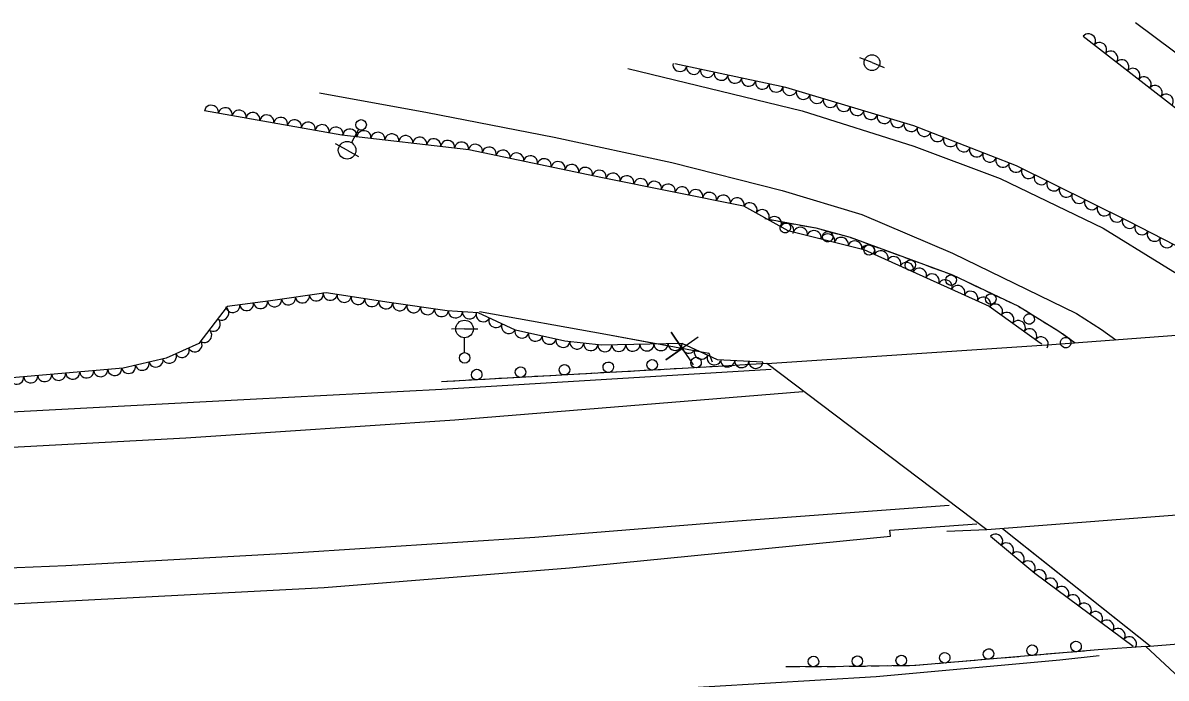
# Model space of a CAD drawing. Extents: x 1722896 to 1754269, y 648279 to 666297.
# Drawn here: x 1750143 to 1750468.3, y 652796.4 to 652982.9 of the extents above; entities that cross this region are included whole.
import ezdxf

# ---------------------------------------------------------------- set-up
doc = ezdxf.new("R2010")
doc.units = 0
for name, color, linetype in [('DESIGN - CENTERLINE - Proposed', 7, 'Continuous'), ('DESIGN - CENTERLINE - Proposed Text', 7, 'Continuous'), ('DESIGN - SCRATCH - User 1', 7, 'Continuous'), ('SURVEY - CENTERLINE - Preliminary Text', 7, 'Continuous'), ('SURVEY - DTM - Breaklines', 7, 'Continuous'), ('SURVEY - VEGETATION - Features with Text', 7, 'Continuous')]:
    doc.layers.add(name, color=color, linetype=linetype)

msp = doc.modelspace()

# ---------------------------------------------------------------- linework, layer by layer
at = {"layer": 'DESIGN - CENTERLINE - Proposed'}
for points in [[(1750735.43, 652865.92), (1750654.1, 652858.26), (1750560.41, 652849.6), (1750459.04, 652841.8), (1750417.27, 652838.56), (1750354.69, 652885.94), (1750435.83, 652891.34), (1750509.18, 652896.89), (1750603.5, 652904.82), (1750709.47, 652915.51)], [(1750354.69, 652885.94), (1750340.84, 652885.09)], [(1750417.27, 652838.56), (1750405.94, 652838.11)], [(1750815.21, 652839.49), (1750854.91, 652800.7), (1750770.62, 652790.32), (1750683.7, 652780.7), (1750581.67, 652771.43), (1750510.17, 652765.48), (1750505.95, 652765.02), (1750462.56, 652805.4), (1750525.67, 652810.58), (1750596.58, 652815.88), (1750666.84, 652822.41), (1750735.46, 652829.53), (1750788.52, 652836.33), (1750815.21, 652839.49)], [(1750462.56, 652805.4), (1750449, 652804.44)]]:
    msp.add_lwpolyline(points, dxfattribs=at)
at = {"layer": 'DESIGN - CENTERLINE - Proposed Text'}
for points in [[(1750272.9, 652900.78), (1750308.89, 652894.26), (1750338.15, 652888.91), (1750339.1, 652886.38)], [(1750272.9, 652900.78), (1750308.89, 652894.26), (1750322.09, 652891.85)], [(1750335.19, 652893.42), (1750325.98, 652886.97), (1750330.63, 652890.18), (1750327.42, 652894.84), (1750333.75, 652885.55)], [(1750337.93, 652888.95), (1750338.15, 652888.91), (1750339.1, 652886.38)], [(1750463.72, 652805.5), (1750421.75, 652838.91)], [(1750463.72, 652805.5), (1750424.6, 652836.64)]]:
    msp.add_lwpolyline(points, dxfattribs=at)
at = {"layer": 'DESIGN - SCRATCH - User 1'}
for points in [[(1750354.07, 652927.19), (1750368.62, 652924.51), (1750378.37, 652921.86), (1750407.52, 652911.14), (1750426.3, 652902.24), (1750437.75, 652895.19), (1750442.41, 652891.84)], [(1750354.07, 652927.19), (1750356.38, 652926.77)], [(1750357.96, 652926.47), (1750362.48, 652925.64)], [(1750364.05, 652925.35), (1750366.36, 652924.93)], [(1750366.36, 652924.93), (1750368.62, 652924.51), (1750368.68, 652924.5)], [(1750370.22, 652924.08), (1750374.66, 652922.87)], [(1750376.2, 652922.45), (1750378.37, 652921.86), (1750378.47, 652921.83)], [(1750378.47, 652921.83), (1750380.67, 652921.02)], [(1750382.17, 652920.46), (1750386.49, 652918.88)], [(1750387.99, 652918.32), (1750390.2, 652917.51)], [(1750390.2, 652917.51), (1750392.4, 652916.7)], [(1750393.91, 652916.15), (1750398.22, 652914.56)], [(1750399.72, 652914.01), (1750401.93, 652913.19)], [(1750401.93, 652913.19), (1750404.13, 652912.38)], [(1750405.64, 652911.83), (1750407.52, 652911.14), (1750409.86, 652910.03)], [(1750411.31, 652909.34), (1750413.43, 652908.33)], [(1750413.43, 652908.33), (1750415.56, 652907.33)], [(1750417, 652906.64), (1750421.16, 652904.67)], [(1750422.6, 652903.99), (1750424.73, 652902.98)], [(1750424.73, 652902.98), (1750426.3, 652902.24), (1750426.82, 652901.92)], [(1750428.18, 652901.08), (1750432.1, 652898.67)], [(1750433.46, 652897.83), (1750435.46, 652896.59)], [(1750435.46, 652896.59), (1750437.46, 652895.36)], [(1750438.78, 652894.45), (1750442.41, 652891.84)], [(1750340.84, 652885.09), (1750262.14, 652880.74)], [(1750293.26, 652882.46), (1750290.91, 652882.33)], [(1750299.45, 652882.8), (1750294.86, 652882.55)], [(1750303.39, 652883.02), (1750301.05, 652882.89)], [(1750305.74, 652883.15), (1750303.39, 652883.02)], [(1750311.93, 652883.49), (1750307.34, 652883.24)], [(1750315.87, 652883.71), (1750313.53, 652883.58)], [(1750318.22, 652883.84), (1750315.87, 652883.71)], [(1750324.41, 652884.18), (1750319.82, 652883.93)], [(1750328.35, 652884.4), (1750326.01, 652884.27)], [(1750330.7, 652884.53), (1750328.35, 652884.4)], [(1750336.89, 652884.87), (1750332.3, 652884.62)], [(1750340.84, 652885.09), (1750338.49, 652884.96)], [(1750265.95, 652880.95), (1750263.6, 652880.82)], [(1750268.3, 652881.08), (1750265.95, 652880.95)], [(1750274.49, 652881.42), (1750269.89, 652881.17)], [(1750278.43, 652881.64), (1750276.08, 652881.51)], [(1750280.78, 652881.77), (1750278.43, 652881.64)], [(1750286.97, 652882.11), (1750282.38, 652881.86)], [(1750290.91, 652882.33), (1750288.57, 652882.2)], [(1750449, 652804.44), (1750397.04, 652799.97), (1750376.51, 652799.66), (1750360.13, 652799.62)], [(1750449, 652804.44), (1750446.66, 652804.24)], [(1750411.64, 652801.22), (1750409.3, 652801.02)], [(1750413.98, 652801.43), (1750411.64, 652801.22)], [(1750420.16, 652801.96), (1750415.57, 652801.56)], [(1750424.09, 652802.3), (1750421.75, 652802.09)], [(1750426.43, 652802.5), (1750424.09, 652802.3)], [(1750432.61, 652803.03), (1750428.03, 652802.64)], [(1750436.55, 652803.37), (1750434.21, 652803.17)], [(1750438.89, 652803.57), (1750436.55, 652803.37)], [(1750445.07, 652804.1), (1750440.48, 652803.71)], [(1750361.7, 652799.62), (1750360.13, 652799.62)], [(1750364.04, 652799.63), (1750361.7, 652799.62)], [(1750370.25, 652799.64), (1750365.65, 652799.63)], [(1750374.2, 652799.65), (1750371.84, 652799.65)], [(1750376.54, 652799.66), (1750376.51, 652799.66), (1750374.2, 652799.65)], [(1750382.75, 652799.75), (1750378.15, 652799.68)], [(1750386.69, 652799.81), (1750384.34, 652799.78)], [(1750389.04, 652799.85), (1750386.69, 652799.81)], [(1750395.24, 652799.94), (1750390.64, 652799.87)], [(1750399.19, 652800.15), (1750397.04, 652799.97), (1750396.84, 652799.96)], [(1750401.53, 652800.35), (1750399.19, 652800.15)], [(1750407.7, 652800.89), (1750403.12, 652800.49)]]:
    msp.add_lwpolyline(points, dxfattribs=at)
for centre, start, end in [((1750359.92, 652924.59), 192.8326, 192.8228), ((1750372.02, 652922.03), 188.0554, 188.0455), ((1750383.79, 652918.27), 183.059, 183.0492), ((1750395.52, 652913.95), 183.059, 183.0492), ((1750407.12, 652909.67), 177.9041, 177.8942), ((1750418.42, 652904.31), 177.9041, 177.8942), ((1750429.34, 652898.61), 171.6432, 171.6334), ((1750439.75, 652891.9), 167.6056, 167.5958), ((1750297.09, 652884.17), 26.4244, 26.4146), ((1750309.57, 652884.86), 26.4244, 26.4146), ((1750322.05, 652885.55), 26.4244, 26.4146), ((1750334.54, 652886.24), 26.4244, 26.4146), ((1750272.13, 652882.79), 26.4244, 26.4146), ((1750284.61, 652883.48), 26.4244, 26.4146), ((1750417.76, 652803.26), 28.1784, 28.1686), ((1750430.21, 652804.33), 28.1784, 28.1686), ((1750442.67, 652805.4), 28.1784, 28.1686), ((1750367.96, 652801.14), 23.3902, 23.3804), ((1750380.44, 652801.22), 24.1287, 24.1188), ((1750392.94, 652801.41), 24.1287, 24.1188), ((1750405.31, 652802.18), 28.1784, 28.1686)]:
    msp.add_arc(centre, 1.5, start, end, dxfattribs=at)
at = {"layer": 'SURVEY - CENTERLINE - Preliminary Text'}
for points in [[(1750555.32, 652911.79), (1750522.08, 652936.89), (1750476.02, 652970.7), (1750459.63, 652982.9)], [(1750315.17, 652969.94), (1750364.73, 652957.83), (1750396.51, 652947.77), (1750421.11, 652938.57), (1750450.43, 652924.44), (1750483.61, 652904.01)], [(1750227.37, 652962.95), (1750258.11, 652957.35), (1750294.16, 652950.32), (1750327.7, 652943.16), (1750359.08, 652935.22), (1750381.72, 652928.35), (1750407.51, 652917.34), (1750442.76, 652900.18), (1750449.9, 652895.64), (1750453.97, 652892.72)], [(1749482.98, 652847.77), (1749553.34, 652850.41), (1749639.45, 652850.17), (1749690.29, 652852.26), (1749758.53, 652854.6), (1749769.44, 652855.71), (1749775.38, 652863.08), (1749779.29, 652872.41), (1749780.33, 652875.2), (1749787.79, 652875.34), (1749789.63, 652867.87), (1749795.24, 652860.86), (1749804.32, 652856.95), (1749843.1, 652858.84), (1749898.19, 652860.68), (1749946.45, 652863.15), (1750009.68, 652866.06), (1750074.5, 652869.05), (1750141.51, 652872.31), (1750207.64, 652875.83), (1750262.19, 652878.62), (1750355.93, 652884.37)], [(1749486.21, 652833.68), (1749544.72, 652835.9), (1749608.52, 652838.46), (1749688.25, 652841.87), (1749755.26, 652844.86), (1749864.72, 652849.23), (1749936.08, 652852.57), (1750020.09, 652856.16), (1750106.24, 652860.33), (1750189.33, 652864.8), (1750265.9, 652869.95), (1750364.95, 652877.99)], [(1749492.58, 652808.53), (1749571.37, 652810.81), (1749640.69, 652812.95), (1749709.56, 652814.66), (1749785.78, 652817.07), (1749884.52, 652819.41), (1749967.24, 652821.86), (1750038.79, 652824.11), (1750094.66, 652825.99), (1750155.18, 652828.49), (1750218.42, 652831.96), (1750288.66, 652836.5), (1750346.32, 652841.13), (1750406.55, 652845.66)], [(1749494.6, 652798.46), (1749540.67, 652799.51), (1749603.13, 652801.32), (1749665.74, 652803.14), (1749730.76, 652805.12), (1749809.24, 652807.88), (1749882.85, 652809.71), (1749950.56, 652811.45), (1750013.01, 652813.23), (1750067.78, 652814.82), (1750139.98, 652817.55), (1750228.73, 652822.16), (1750298.54, 652827.81), (1750389.86, 652836.76), (1750389.71, 652838.52), (1750414.47, 652840.27)], [(1749501.79, 652767.95), (1749545.16, 652768.79), (1749576.49, 652769.7), (1749665.28, 652772.77), (1749715.59, 652774.22), (1749783.05, 652776.19), (1749846.4, 652778.04), (1749907.33, 652779.48), (1749975, 652782.1), (1750030.16, 652783.54), (1750122.2, 652786.21), (1750187.21, 652788.18), (1750259.48, 652790.64), (1750322.43, 652793.05), (1750385.77, 652796.85), (1750438.04, 652801.57), (1750449.24, 652802.85)]]:
    msp.add_lwpolyline(points, dxfattribs=at)
at = {"layer": 'SURVEY - DTM - Breaklines'}
for p, q in [((1750384.62, 652971.58), (1750381.15, 652972.97)), ((1750384.62, 652971.58), (1750388.1, 652970.18)), ((1750238.51, 652952.55), (1750236.46, 652948.83)), ((1750235.25, 652946.64), (1750231.97, 652948.45)), ((1750235.25, 652946.64), (1750238.53, 652944.83)), ((1750268.67, 652895.78), (1750264.92, 652895.76)), ((1750268.67, 652895.78), (1750272.41, 652895.79)), ((1750268.69, 652889.03), (1750268.67, 652893.28))]:
    msp.add_line(p, q, dxfattribs=at)
for centre, radius in [((1750384.62, 652971.58), 2.25), ((1750239.24, 652953.86), 1.5), ((1750235.25, 652946.64), 2.5), ((1750268.67, 652895.78), 2.5), ((1750268.7, 652887.53), 1.5)]:
    msp.add_circle(centre, radius, dxfattribs=at)
at = {"layer": 'SURVEY - VEGETATION - Features with Text'}
for points in [[(1750444.7, 652979.08), (1750475.6, 652955.1), (1750503.87, 652933.67), (1750534.32, 652908.32), (1750544.61, 652899.87)], [(1750480.9, 652914.36), (1750457.51, 652926.46), (1750425.71, 652942.17), (1750396.49, 652953.62), (1750360.07, 652964.48), (1750328.49, 652971.27)], [(1750194.67, 652957.91), (1750233.73, 652951.07), (1750269.88, 652946.85), (1750307.89, 652938.89), (1750348.02, 652930.85), (1750360.66, 652923.77), (1750382.25, 652918.36), (1750417.96, 652902.25), (1750432.51, 652891.79), (1750432.92, 652891.51)], [(1750353.54, 652886.35), (1750340.63, 652886.97), (1750330.55, 652891.6), (1750307.65, 652891.14), (1750297.18, 652892.3), (1750283.14, 652895.47), (1750272.51, 652900.39), (1750263.71, 652900.92), (1750247.21, 652903.26), (1750229.32, 652906.01), (1750213.44, 652903.81), (1750201.11, 652902.12), (1750193.09, 652891.67), (1750183.76, 652887.47), (1750171.53, 652884.62), (1750139.81, 652881.83)], [(1750418.31, 652836.76), (1750430.97, 652826.31), (1750458.91, 652805.51)]]:
    msp.add_lwpolyline(points, dxfattribs=at)
for centre, major_axis in [((1750446.28, 652977.85), (1.58, -1.23)), ((1750449.44, 652975.4), (1.58, -1.23)), ((1750452.6, 652972.95), (1.58, -1.23)), ((1750329.95, 652970.95), (-1.96, 0.42)), ((1750333.86, 652970.11), (-1.96, 0.42)), ((1750455.76, 652970.5), (1.58, -1.23)), ((1750337.77, 652969.27), (-1.96, 0.42)), ((1750341.68, 652968.43), (-1.96, 0.42)), ((1750345.59, 652967.59), (-1.96, 0.42)), ((1750349.5, 652966.75), (-1.96, 0.42)), ((1750458.92, 652968.04), (1.58, -1.23)), ((1750462.08, 652965.59), (1.58, -1.23)), ((1750353.41, 652965.91), (-1.96, 0.42)), ((1750357.32, 652965.07), (-1.96, 0.42)), ((1750361.21, 652964.14), (-1.92, 0.57)), ((1750465.24, 652963.14), (1.58, -1.23)), ((1750365.04, 652963), (-1.92, 0.57)), ((1750368.87, 652961.85), (-1.92, 0.57)), ((1750372.71, 652960.71), (-1.92, 0.57)), ((1750468.4, 652960.69), (1.58, -1.23)), ((1750196.64, 652957.56), (1.97, -0.34)), ((1750200.58, 652956.87), (1.97, -0.34)), ((1750204.52, 652956.19), (1.97, -0.34)), ((1750208.46, 652955.5), (1.97, -0.34)), ((1750376.54, 652959.57), (-1.92, 0.57)), ((1750380.37, 652958.42), (-1.92, 0.57)), ((1750384.21, 652957.28), (-1.92, 0.57)), ((1750212.4, 652954.81), (1.97, -0.34)), ((1750216.34, 652954.12), (1.97, -0.34)), ((1750220.28, 652953.43), (1.97, -0.34)), ((1750224.22, 652952.74), (1.97, -0.34)), ((1750228.16, 652952.05), (1.97, -0.34)), ((1750388.04, 652956.14), (-1.92, 0.57)), ((1750391.87, 652954.99), (-1.92, 0.57)), ((1750395.71, 652953.85), (-1.92, 0.57)), ((1750232.1, 652951.36), (1.97, -0.34)), ((1750236.06, 652950.8), (1.99, -0.23)), ((1750240.03, 652950.34), (1.99, -0.23)), ((1750244.01, 652949.87), (1.99, -0.23)), ((1750247.98, 652949.41), (1.99, -0.23)), ((1750251.95, 652948.94), (1.99, -0.23)), ((1750399.45, 652952.46), (-1.86, 0.73)), ((1750403.18, 652951), (-1.86, 0.73)), ((1750255.92, 652948.48), (1.99, -0.23)), ((1750259.9, 652948.02), (1.99, -0.23)), ((1750263.87, 652947.55), (1.99, -0.23)), ((1750267.84, 652947.09), (1.99, -0.23)), ((1750271.79, 652946.45), (1.96, -0.41)), ((1750275.7, 652945.63), (1.96, -0.41)), ((1750406.9, 652949.54), (-1.86, 0.73)), ((1750410.63, 652948.08), (-1.86, 0.73)), ((1750279.62, 652944.81), (1.96, -0.41)), ((1750283.53, 652943.99), (1.96, -0.41)), ((1750287.45, 652943.17), (1.96, -0.41)), ((1750291.36, 652942.35), (1.96, -0.41)), ((1750414.35, 652946.62), (-1.86, 0.73)), ((1750418.08, 652945.16), (-1.86, 0.73)), ((1750421.8, 652943.7), (-1.86, 0.73)), ((1750295.28, 652941.53), (1.96, -0.41)), ((1750299.19, 652940.71), (1.96, -0.41)), ((1750303.11, 652939.89), (1.96, -0.41)), ((1750307.02, 652939.07), (1.96, -0.41)), ((1750425.53, 652942.24), (-1.86, 0.73)), ((1750429.12, 652940.49), (-1.79, 0.89)), ((1750310.94, 652938.27), (1.96, -0.39)), ((1750314.87, 652937.49), (1.96, -0.39)), ((1750318.79, 652936.7), (1.96, -0.39)), ((1750322.71, 652935.92), (1.96, -0.39)), ((1750432.7, 652938.72), (-1.79, 0.89)), ((1750436.29, 652936.95), (-1.79, 0.89)), ((1750326.63, 652935.13), (1.96, -0.39)), ((1750330.55, 652934.35), (1.96, -0.39)), ((1750334.48, 652933.56), (1.96, -0.39)), ((1750338.4, 652932.78), (1.96, -0.39)), ((1750439.88, 652935.17), (-1.79, 0.89)), ((1750342.32, 652931.99), (1.96, -0.39)), ((1750346.24, 652931.21), (1.96, -0.39)), ((1750349.93, 652929.78), (1.74, -0.98)), ((1750443.46, 652933.4), (-1.79, 0.89)), ((1750447.05, 652931.63), (-1.79, 0.89)), ((1750353.42, 652927.83), (1.74, -0.98)), ((1750356.91, 652925.87), (1.74, -0.98)), ((1750450.64, 652929.86), (-1.79, 0.89)), ((1750454.22, 652928.09), (-1.79, 0.89)), ((1750360.4, 652923.92), (1.74, -0.98)), ((1750364.25, 652922.87), (1.94, -0.49)), ((1750457.81, 652926.31), (-1.78, 0.92)), ((1750461.36, 652924.47), (-1.78, 0.92)), ((1750368.13, 652921.9), (1.94, -0.49)), ((1750372.01, 652920.93), (1.94, -0.49)), ((1750375.89, 652919.95), (1.94, -0.49)), ((1750464.91, 652922.63), (-1.78, 0.92)), ((1750468.46, 652920.8), (-1.78, 0.92)), ((1750379.77, 652918.98), (1.94, -0.49)), ((1750383.56, 652917.77), (1.82, -0.82)), ((1750387.21, 652916.12), (1.82, -0.82)), ((1750390.86, 652914.48), (1.82, -0.82)), ((1750394.5, 652912.83), (1.82, -0.82)), ((1750398.15, 652911.19), (1.82, -0.82)), ((1750401.8, 652909.54), (1.82, -0.82)), ((1750405.44, 652907.9), (1.82, -0.82)), ((1750409.09, 652906.26), (1.82, -0.82)), ((1750222.53, 652905.07), (-1.98, -0.27)), ((1750226.49, 652905.61), (-1.98, -0.27)), ((1750230.45, 652905.83), (-1.98, 0.3)), ((1750234.41, 652905.22), (-1.98, 0.3)), ((1750412.73, 652904.61), (1.82, -0.82)), ((1750202.72, 652902.34), (-1.98, -0.27)), ((1750206.68, 652902.88), (-1.98, -0.27)), ((1750210.64, 652903.43), (-1.98, -0.27)), ((1750214.61, 652903.97), (-1.98, -0.27)), ((1750218.57, 652904.52), (-1.98, -0.27)), ((1750238.36, 652904.62), (-1.98, 0.3)), ((1750242.31, 652904.01), (-1.98, 0.3)), ((1750246.27, 652903.4), (-1.98, 0.3)), ((1750250.23, 652902.83), (-1.98, 0.28)), ((1750254.19, 652902.27), (-1.98, 0.28)), ((1750258.15, 652901.71), (-1.98, 0.28)), ((1750416.38, 652902.97), (1.82, -0.82)), ((1750419.8, 652900.93), (1.62, -1.17)), ((1750199.66, 652900.24), (-1.22, -1.59)), ((1750262.11, 652901.15), (-1.98, 0.28)), ((1750266.09, 652900.78), (-2, 0.12)), ((1750270.08, 652900.53), (-2, 0.12)), ((1750273.93, 652899.73), (-1.82, 0.84)), ((1750277.56, 652898.05), (-1.82, 0.84)), ((1750423.05, 652898.6), (1.62, -1.17)), ((1750194.8, 652893.89), (-1.22, -1.59)), ((1750197.23, 652897.06), (-1.22, -1.59)), ((1750281.19, 652896.37), (-1.82, 0.84)), ((1750284.95, 652895.06), (-1.95, 0.44)), ((1750426.3, 652896.26), (1.62, -1.17)), ((1750429.54, 652893.92), (1.62, -1.17)), ((1750288.85, 652894.18), (-1.95, 0.44)), ((1750292.75, 652893.3), (-1.95, 0.44)), ((1750296.65, 652892.41), (-1.95, 0.44)), ((1750432.79, 652891.59), (1.65, -1.14)), ((1750188.35, 652889.54), (-1.82, -0.82)), ((1750192, 652891.17), (-1.82, -0.82)), ((1750300.62, 652891.92), (-1.99, 0.22)), ((1750304.59, 652891.48), (-1.99, 0.22)), ((1750308.57, 652891.16), (-2, -0.04)), ((1750312.57, 652891.24), (-2, -0.04)), ((1750316.57, 652891.32), (-2, -0.04)), ((1750320.57, 652891.4), (-2, -0.04)), ((1750324.57, 652891.48), (-2, -0.04)), ((1750328.57, 652891.56), (-2, -0.04)), ((1750332.39, 652890.76), (-1.82, 0.83)), ((1750336.02, 652889.09), (-1.82, 0.83)), ((1750176.97, 652885.89), (-1.95, -0.45)), ((1750180.87, 652886.8), (-1.95, -0.45)), ((1750184.7, 652887.9), (-1.82, -0.82)), ((1750339.66, 652887.42), (-1.82, 0.83)), ((1750343.55, 652886.83), (-2, 0.1)), ((1750347.55, 652886.64), (-2, 0.1)), ((1750351.55, 652886.44), (-2, 0.1)), ((1750145.22, 652882.3), (-1.99, -0.18)), ((1750149.21, 652882.66), (-1.99, -0.18)), ((1750153.19, 652883.01), (-1.99, -0.18)), ((1750157.18, 652883.36), (-1.99, -0.18)), ((1750161.16, 652883.71), (-1.99, -0.18)), ((1750165.14, 652884.06), (-1.99, -0.18)), ((1750169.13, 652884.41), (-1.99, -0.18)), ((1750173.08, 652884.98), (-1.95, -0.45)), ((1750141.24, 652881.95), (-1.99, -0.18)), ((1750419.86, 652835.49), (1.54, -1.27)), ((1750422.94, 652832.94), (1.54, -1.27)), ((1750426.02, 652830.39), (1.54, -1.27)), ((1750429.11, 652827.84), (1.54, -1.27)), ((1750432.24, 652825.36), (1.6, -1.19)), ((1750435.45, 652822.97), (1.6, -1.19)), ((1750438.66, 652820.58), (1.6, -1.19)), ((1750441.87, 652818.2), (1.6, -1.19)), ((1750445.08, 652815.81), (1.6, -1.19)), ((1750448.29, 652813.42), (1.6, -1.19)), ((1750451.49, 652811.03), (1.6, -1.19)), ((1750454.7, 652808.64), (1.6, -1.19)), ((1750457.91, 652806.26), (1.6, -1.19))]:
    msp.add_ellipse(centre, major_axis=major_axis, ratio=0.940188, start_param=0, end_param=3.141593, dxfattribs=at)

doc.saveas('drawing.dxf')
